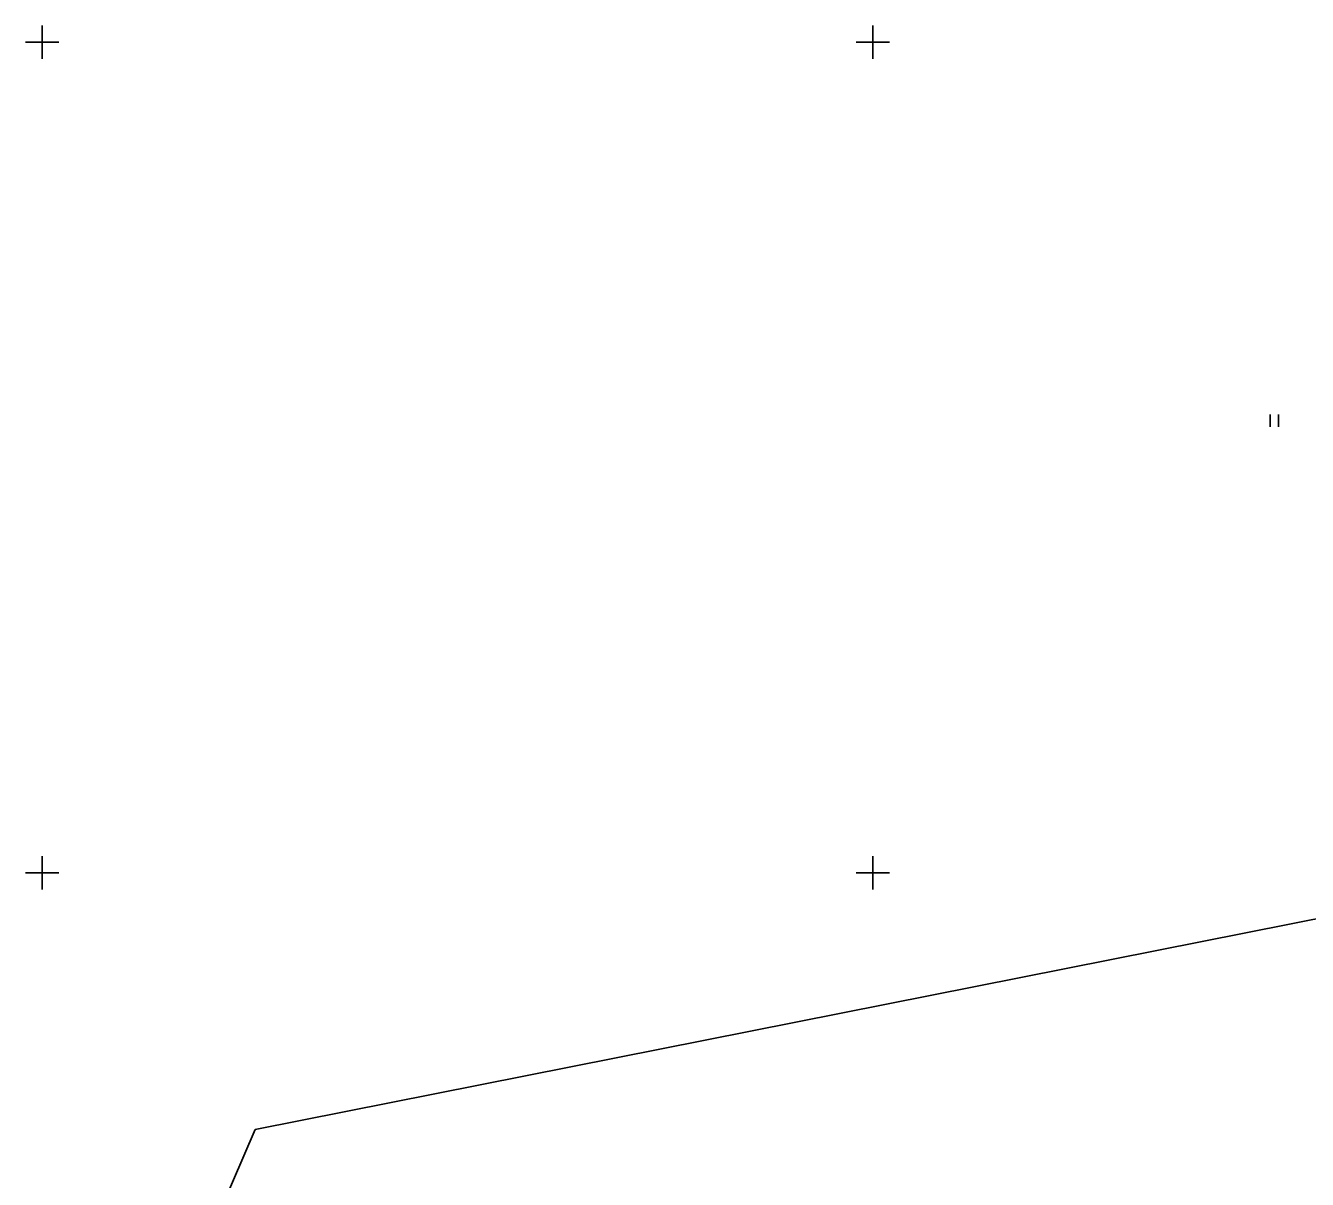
# Model space of a CAD drawing. Extents: x -703403 to -701924, y -1022520 to -1021856.
# Drawn here: x -702500.5 to -702461.92, y -1022284.23 to -1022249.5 of the extents above; entities that cross this region are included whole.
import ezdxf

# ---------------------------------------------------------------- set-up
doc = ezdxf.new("R2010")
doc.units = 0
for name, color, linetype in [('Z_hektometricka_sit', 7, 'Continuous'), ('Z_katastr_hranice', 7, 'Continuous'), ('Z_znaky_kultur', 7, 'Continuous')]:
    doc.layers.add(name, color=color, linetype=linetype)

# ---------------------------------------------------------------- blocks, each defined once
blk = doc.blocks.new('Z306')
for p, q in [((-0.13, 0.17), (-0.13, -0.2)), ((0.13, 0.17), (0.13, -0.2))]:
    blk.add_line(p, q)

msp = doc.modelspace()

# ---------------------------------------------------------------- linework, layer by layer
at = {"layer": 'Z_hektometricka_sit'}
for p, q in [((-702500, -1022249.5), (-702500, -1022250.5)), ((-702475, -1022249.5), (-702475, -1022250.5)), ((-702500.5, -1022250), (-702499.5, -1022250)), ((-702475.5, -1022250), (-702474.5, -1022250)), ((-702500, -1022274.5), (-702500, -1022275.5)), ((-702475, -1022274.5), (-702475, -1022275.5)), ((-702500.5, -1022275), (-702499.5, -1022275)), ((-702475.5, -1022275), (-702474.5, -1022275))]:
    msp.add_line(p, q, dxfattribs=at)
at = {"layer": 'Z_katastr_hranice'}
for p, q in [((-702440.54, -1022272.2), (-702493.59, -1022282.73)), ((-702493.59, -1022282.73), (-702497.56, -1022291.95))]:
    msp.add_line(p, q, dxfattribs=at)

# ---------------------------------------------------------------- block references
at = {"layer": 'Z_znaky_kultur'}
msp.add_blockref('Z306', (-702462.91, -1022261.38), dxfattribs=at)

doc.saveas('drawing.dxf')
